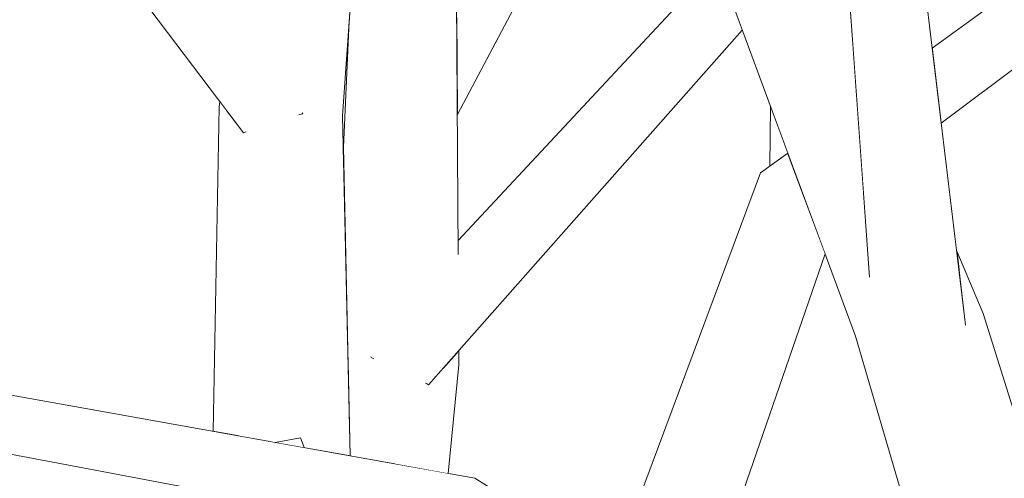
# Model space of a CAD drawing. Extents: x -289599 to -184549, y 66678 to 295474.
# Tile 379 of 656: x -262635 to -262552, y 72217 to 72255. Entities that reach past the tile are written whole.
import ezdxf

# ---------------------------------------------------------------- set-up
doc = ezdxf.new("R2010")
doc.units = 0
doc.header["$MEASUREMENT"] = 0
doc.linetypes.add('Wipeout_Contour', pattern=[1000, 0, -1000])
doc.layers.add('arch drzewa', color=8, linetype='Continuous')
doc.layers.add('arch drzewa_Nr_Pióra__4', color=8, linetype='Continuous', lineweight=9)

msp = doc.modelspace()

# ---------------------------------------------------------------- wipeouts: each hides what was drawn before it
at = {"color": 254, "linetype": 'Wipeout_Contour', "lineweight": 0, "ltscale": 1278242.026479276}
msp.add_wipeout([(-262571.804, 72273.806), (-262576.937, 72273.14), (-262564.121, 72249.997), (-262564.623, 72256.976)], dxfattribs=at).dxf.layer = 'arch drzewa'
at = {"color": 254, "linetype": 'Wipeout_Contour', "lineweight": 0, "ltscale": 1278329.4126082}
msp.add_wipeout([(-262597.801, 72249.369), (-262597.788, 72247.354), (-262589.759, 72262.486), (-262590.988, 72263.492)], dxfattribs=at).dxf.layer = 'arch drzewa'
at = {"color": 254, "linetype": 'Wipeout_Contour', "lineweight": 0, "ltscale": 2556269.257003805}
msp.add_wipeout([(-262558.495, 72228.646), (-262545.807, 72192.854), (-262543.711, 72199.638), (-262553.337, 72230.525), (-262554.878, 72229.963), (-262554.853, 72229.757), (-262554.956, 72229.859), (-262555.024, 72229.91)], dxfattribs=at).dxf.layer = 'arch drzewa'
at = {"color": 254, "linetype": 'Wipeout_Contour', "lineweight": 0, "ltscale": 1598078.771519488}
msp.add_wipeout([(-262648.873, 72224.922), (-262596.316, 72216.579), (-262646.073, 72225.524), (-262647.25, 72225.317), (-262646.711, 72224.977)], dxfattribs=at).dxf.layer = 'arch drzewa'

# ---------------------------------------------------------------- next in the draw order: wipeouts: each hides what was drawn before it
at = {"color": 254, "linetype": 'Wipeout_Contour', "lineweight": 0, "ltscale": 1278241.070381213}
msp.add_wipeout([(-262576.885, 72273.046), (-262576.897, 72273.044), (-262563.443, 72240.584), (-262564.121, 72249.997)], dxfattribs=at).dxf.layer = 'arch drzewa'
at = {"color": 254, "linetype": 'Wipeout_Contour', "lineweight": 0, "ltscale": 958749.856243}
msp.add_wipeout([(-262597.807, 72250.477), (-262597.801, 72249.369), (-262590.988, 72263.492)], dxfattribs=at).dxf.layer = 'arch drzewa'
at = {"color": 254, "linetype": 'Wipeout_Contour', "lineweight": 0, "ltscale": 958616.007952}
msp.add_wipeout([(-262555.58, 72235.783), (-262555.394, 72234.24), (-262553.337, 72230.525)], dxfattribs=at).dxf.layer = 'arch drzewa'
at = {"color": 254, "linetype": 'Wipeout_Contour', "lineweight": 0, "ltscale": 1917035.445205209}
msp.add_wipeout([(-262558.495, 72228.646), (-262520.656, 72106.94), (-262526.791, 72139.208), (-262528.844, 72145), (-262546.43, 72190.838), (-262545.807, 72192.854)], dxfattribs=at).dxf.layer = 'arch drzewa'
at = {"color": 254, "linetype": 'Wipeout_Contour', "lineweight": 0, "ltscale": 958779.877999}
msp.add_wipeout([(-262596.316, 72216.579), (-262649.197, 72224.974), (-262598.373, 72216.022)], dxfattribs=at).dxf.layer = 'arch drzewa'

# ---------------------------------------------------------------- next in the draw order: wipeouts: each hides what was drawn before it
at = {"color": 254, "linetype": 'Wipeout_Contour', "lineweight": 0, "ltscale": 1278240.212522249}
msp.add_wipeout([(-262576.937, 72273.14), (-262580.046, 72271.618), (-262563.269, 72238.166), (-262563.443, 72240.584)], dxfattribs=at).dxf.layer = 'arch drzewa'
at = {"color": 254, "linetype": 'Wipeout_Contour', "lineweight": 0, "ltscale": 1278336.176735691}
msp.add_wipeout([(-262597.838, 72255.461), (-262597.807, 72250.477), (-262590.988, 72263.492), (-262594.106, 72264.197)], dxfattribs=at).dxf.layer = 'arch drzewa'
at = {"color": 254, "linetype": 'Wipeout_Contour', "lineweight": 0, "ltscale": 2236586.000114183}
msp.add_wipeout([(-262564.13, 72228.611), (-262547.482, 72181.357), (-262545.413, 72179.033), (-262546.258, 72177.881), (-262519.942, 72103.186), (-262520.656, 72106.94), (-262558.495, 72228.646)], dxfattribs=at).dxf.layer = 'arch drzewa'
at = {"color": 254, "linetype": 'Wipeout_Contour', "lineweight": 0, "ltscale": 1598085.16661714}
msp.add_wipeout([(-262649.488, 72221.227), (-262598.373, 72216.022), (-262648.912, 72224.924), (-262648.59, 72222.334), (-262649.376, 72222.677)], dxfattribs=at).dxf.layer = 'arch drzewa'

# ---------------------------------------------------------------- next in the draw order: wipeouts: each hides what was drawn before it
at = {"color": 254, "linetype": 'Wipeout_Contour', "lineweight": 0, "ltscale": 1278347.701181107}
msp.add_wipeout([(-262597.945, 72272.663), (-262602.279, 72271.709), (-262598.502, 72234.502), (-262597.715, 72235.543)], dxfattribs=at).dxf.layer = 'arch drzewa'
at = {"color": 254, "linetype": 'Wipeout_Contour', "lineweight": 0, "ltscale": 958588.496521}
msp.add_wipeout([(-262547.482, 72181.357), (-262564.13, 72228.611), (-262551.154, 72184.213)], dxfattribs=at).dxf.layer = 'arch drzewa'
at = {"color": 254, "linetype": 'Wipeout_Contour', "lineweight": 0, "ltscale": 958783.59534}
msp.add_wipeout([(-262598.373, 72216.022), (-262649.488, 72221.227), (-262601.874, 72212.28)], dxfattribs=at).dxf.layer = 'arch drzewa'

# ---------------------------------------------------------------- next in the draw order: wipeouts: each hides what was drawn before it
at = {"color": 254, "linetype": 'Wipeout_Contour', "lineweight": 0, "ltscale": 958621.635981}
msp.add_wipeout([(-262559.393, 72230.813), (-262558.495, 72228.646), (-262555.024, 72229.91)], dxfattribs=at).dxf.layer = 'arch drzewa'
at = {"color": 254, "linetype": 'Wipeout_Contour', "lineweight": 0, "ltscale": 2556641.761891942}
msp.add_wipeout([(-262602.652, 72217.718), (-262598.575, 72216.985), (-262597.656, 72226.167), (-262599.062, 72225.818), (-262600.236, 72224.491), (-262600.39, 72224.564), (-262600.252, 72225.522), (-262602.306, 72225.012)], dxfattribs=at).dxf.layer = 'arch drzewa'
at = {"color": 254, "linetype": 'Wipeout_Contour', "lineweight": 0, "ltscale": 958771.588106}
msp.add_wipeout([(-262611.046, 72220.013), (-262613.19, 72219.613), (-262610.741, 72219.172)], dxfattribs=at).dxf.layer = 'arch drzewa'

# ---------------------------------------------------------------- next in the draw order: wipeouts: each hides what was drawn before it
at = {"color": 254, "linetype": 'Wipeout_Contour', "lineweight": 0, "ltscale": 958613.895475}
msp.add_wipeout([(-262555.394, 72234.24), (-262554.878, 72229.963), (-262553.337, 72230.525)], dxfattribs=at).dxf.layer = 'arch drzewa'
at = {"color": 254, "linetype": 'Wipeout_Contour', "lineweight": 0, "ltscale": 958625.975594}
msp.add_wipeout([(-262559.435, 72230.521), (-262558.495, 72228.646), (-262559.393, 72230.813)], dxfattribs=at).dxf.layer = 'arch drzewa'
at = {"color": 254, "linetype": 'Wipeout_Contour', "lineweight": 0, "ltscale": 958736.672172}
msp.add_wipeout([(-262597.769, 72227.279), (-262597.656, 72226.167), (-262597.664, 72227.398)], dxfattribs=at).dxf.layer = 'arch drzewa'
at = {"color": 254, "linetype": 'Wipeout_Contour', "lineweight": 0, "ltscale": 958745.393858}
msp.add_wipeout([(-262603.021, 72217.784), (-262602.652, 72217.718), (-262602.306, 72225.012)], dxfattribs=at).dxf.layer = 'arch drzewa'

# ---------------------------------------------------------------- next in the draw order: linework, layer by layer
at = {"layer": 'arch drzewa_Nr_Pióra__4', "linetype": 'Continuous'}
msp.add_line((-262543.711, 72199.638), (-262553.337, 72230.525), dxfattribs=at)

# ---------------------------------------------------------------- next in the draw order: wipeouts: each hides what was drawn before it
at = {"color": 254, "linetype": 'Wipeout_Contour', "lineweight": 0, "ltscale": 2556384.99746698}
msp.add_wipeout([(-262580.046, 72271.618), (-262564.13, 72228.611), (-262558.495, 72228.646), (-262559.435, 72230.521), (-262560.092, 72228.697), (-262560.099, 72228.765), (-262562.955, 72233.806), (-262563.269, 72238.166)], dxfattribs=at).dxf.layer = 'arch drzewa'
at = {"color": 254, "linetype": 'Wipeout_Contour', "lineweight": 0, "ltscale": 1278337.19754289}
msp.add_wipeout([(-262607.026, 72226.208), (-262606.851, 72218.473), (-262603.021, 72217.784), (-262602.306, 72225.012)], dxfattribs=at).dxf.layer = 'arch drzewa'

# ---------------------------------------------------------------- next in the draw order: wipeouts: each hides what was drawn before it
at = {"color": 254, "linetype": 'Wipeout_Contour', "lineweight": 0, "ltscale": 1917503.092004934}
msp.add_wipeout([(-262602.279, 72271.709), (-262602.306, 72225.012), (-262600.252, 72225.522), (-262600.074, 72232.335), (-262599.477, 72233.074), (-262598.502, 72234.502)], dxfattribs=at).dxf.layer = 'arch drzewa'
at = {"color": 254, "linetype": 'Wipeout_Contour', "lineweight": 0, "ltscale": 1278180.845522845}
msp.add_wipeout([(-262558.804, 72262.52), (-262563.629, 72261.768), (-262554.956, 72229.859), (-262554.853, 72229.757)], dxfattribs=at).dxf.layer = 'arch drzewa'
at = {"color": 254, "linetype": 'Wipeout_Contour', "lineweight": 0, "ltscale": 1597773.577738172}
msp.add_wipeout([(-262580.186, 72206.623), (-262577.294, 72204.838), (-262566.707, 72235.575), (-262568.922, 72241.561), (-262572.17, 72242.416)], dxfattribs=at).dxf.layer = 'arch drzewa'

# ---------------------------------------------------------------- next in the draw order: wipeouts: each hides what was drawn before it
at = {"color": 254, "linetype": 'Wipeout_Contour', "lineweight": 0, "ltscale": 1278372.475592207}
msp.add_wipeout([(-262605.887, 72269.702), (-262602.306, 72225.012), (-262602.279, 72271.709), (-262605.669, 72272.726)], dxfattribs=at).dxf.layer = 'arch drzewa'
at = {"color": 254, "linetype": 'Wipeout_Contour', "lineweight": 0, "ltscale": 1917258.394610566}
msp.add_wipeout([(-262563.629, 72261.768), (-262560.092, 72228.697), (-262559.435, 72230.521), (-262559.393, 72230.813), (-262555.024, 72229.91), (-262554.956, 72229.859)], dxfattribs=at).dxf.layer = 'arch drzewa'
at = {"color": 254, "linetype": 'Wipeout_Contour', "lineweight": 0, "ltscale": 958675.827655}
msp.add_wipeout([(-262584.499, 72209.285), (-262580.186, 72206.623), (-262572.17, 72242.416)], dxfattribs=at).dxf.layer = 'arch drzewa'
at = {"color": 254, "linetype": 'Wipeout_Contour', "lineweight": 0, "ltscale": 958737.454221}
msp.add_wipeout([(-262599.062, 72225.818), (-262597.656, 72226.167), (-262597.769, 72227.279)], dxfattribs=at).dxf.layer = 'arch drzewa'

# ---------------------------------------------------------------- next in the draw order: linework, layer by layer
at = {"layer": 'arch drzewa_Nr_Pióra__4', "linetype": 'Continuous'}
for p, q in [((-262553.337, 72230.525), (-262555.58, 72235.783)), ((-262552.756, 72189.692), (-262596.316, 72216.579))]:
    msp.add_line(p, q, dxfattribs=at)

# ---------------------------------------------------------------- next in the draw order: wipeouts: each hides what was drawn before it
at = {"color": 254, "linetype": 'Wipeout_Contour', "lineweight": 0, "ltscale": 1278128.663453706}
msp.add_wipeout([(-262557.032, 72247.822), (-262556.887, 72246.619), (-262522.972, 72272.075), (-262527.275, 72275.058)], dxfattribs=at).dxf.layer = 'arch drzewa'
at = {"color": 254, "linetype": 'Wipeout_Contour', "lineweight": 0, "ltscale": 1597953.60723363}
msp.add_wipeout([(-262606.924, 72255.283), (-262607.429, 72243.958), (-262607.026, 72226.208), (-262602.306, 72225.012), (-262605.887, 72269.702)], dxfattribs=at).dxf.layer = 'arch drzewa'
at = {"color": 254, "linetype": 'Wipeout_Contour', "lineweight": 0, "ltscale": 1278196.512609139}
msp.add_wipeout([(-262565.091, 72263.487), (-262560.133, 72228.825), (-262560.099, 72228.765), (-262563.629, 72261.768)], dxfattribs=at).dxf.layer = 'arch drzewa'
at = {"color": 254, "linetype": 'Wipeout_Contour', "lineweight": 0, "ltscale": 958707.876964}
msp.add_wipeout([(-262600.236, 72224.491), (-262573.704, 72254.481), (-262574.964, 72257.886)], dxfattribs=at).dxf.layer = 'arch drzewa'
at = {"color": 254, "linetype": 'Wipeout_Contour', "lineweight": 0, "ltscale": 958668.557992}
msp.add_wipeout([(-262569.86, 72244.095), (-262572.17, 72242.416), (-262568.922, 72241.561)], dxfattribs=at).dxf.layer = 'arch drzewa'

# ---------------------------------------------------------------- next in the draw order: linework, layer by layer
at = {"layer": 'arch drzewa_Nr_Pióra__4', "linetype": 'Continuous'}
for p, q in [((-262605.066, 72226.801), (-262605.087, 72226.851)), ((-262604.847, 72226.696), (-262605.066, 72226.801))]:
    msp.add_line(p, q, dxfattribs=at)

# ---------------------------------------------------------------- next in the draw order: wipeouts: each hides what was drawn before it
at = {"color": 254, "linetype": 'Wipeout_Contour', "lineweight": 0, "ltscale": 958612.965024}
msp.add_wipeout([(-262527.275, 72275.058), (-262557.653, 72252.971), (-262557.032, 72247.822)], dxfattribs=at).dxf.layer = 'arch drzewa'
at = {"color": 254, "linetype": 'Wipeout_Contour', "lineweight": 0, "ltscale": 958645.699686}
msp.add_wipeout([(-262565.091, 72263.487), (-262562.955, 72233.806), (-262560.133, 72228.825)], dxfattribs=at).dxf.layer = 'arch drzewa'
at = {"color": 254, "linetype": 'Wipeout_Contour', "lineweight": 0, "ltscale": 1917453.161638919}
msp.add_wipeout([(-262600.39, 72224.564), (-262600.236, 72224.491), (-262574.964, 72257.886), (-262575.564, 72259.508), (-262600.074, 72232.335), (-262600.252, 72225.522)], dxfattribs=at).dxf.layer = 'arch drzewa'
at = {"color": 254, "linetype": 'Wipeout_Contour', "lineweight": 0, "ltscale": 958671.176869}
msp.add_wipeout([(-262571.314, 72248.023), (-262571.372, 72242.996), (-262569.86, 72244.095)], dxfattribs=at).dxf.layer = 'arch drzewa'
at = {"color": 254, "linetype": 'Wipeout_Contour', "lineweight": 0, "ltscale": 1917547.098778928}
msp.add_wipeout([(-262607.503, 72247.234), (-262613.831, 72245.845), (-262611.23, 72219.979), (-262611.046, 72220.013), (-262610.741, 72219.172), (-262606.851, 72218.473)], dxfattribs=at).dxf.layer = 'arch drzewa'

# ---------------------------------------------------------------- next in the draw order: linework, layer by layer
at = {"layer": 'arch drzewa_Nr_Pióra__4', "linetype": 'Continuous'}
for p, q in [((-262557.653, 72252.971), (-262527.275, 72275.058)), ((-262556.887, 72246.619), (-262522.972, 72272.075)), ((-262562.941, 72233.603), (-262565.091, 72263.487)), ((-262554.826, 72229.528), (-262558.804, 72262.52)), ((-262571.372, 72242.996), (-262571.314, 72248.023)), ((-262572.17, 72242.416), (-262569.86, 72244.095)), ((-262551.054, 72183.871), (-262564.13, 72228.611)), ((-262597.656, 72226.167), (-262597.664, 72227.398)), ((-262598.575, 72216.985), (-262597.656, 72226.167)), ((-262600.236, 72224.491), (-262600.493, 72224.614))]:
    msp.add_line(p, q, dxfattribs=at)

# ---------------------------------------------------------------- next in the draw order: wipeouts: each hides what was drawn before it
at = {"color": 254, "linetype": 'Wipeout_Contour', "lineweight": 0, "ltscale": 958800.651798}
msp.add_wipeout([(-262607.503, 72247.234), (-262604.352, 72291.029), (-262609.685, 72290.525)], dxfattribs=at).dxf.layer = 'arch drzewa'
at = {"color": 254, "linetype": 'Wipeout_Contour', "lineweight": 0, "ltscale": 1278295.348478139}
msp.add_wipeout([(-262599.477, 72233.074), (-262600.074, 72232.335), (-262575.564, 72259.508), (-262575.67, 72259.794)], dxfattribs=at).dxf.layer = 'arch drzewa'
at = {"color": 254, "linetype": 'Wipeout_Contour', "lineweight": 0, "ltscale": 1278372.39050454}
msp.add_wipeout([(-262611.23, 72219.979), (-262613.831, 72245.845), (-262613.506, 72219.669), (-262613.19, 72219.613)], dxfattribs=at).dxf.layer = 'arch drzewa'

# ---------------------------------------------------------------- next in the draw order: linework, layer by layer
at = {"layer": 'arch drzewa_Nr_Pióra__4', "linetype": 'Continuous'}
msp.add_line((-262610.741, 72219.172), (-262611.046, 72220.013), dxfattribs=at)

# ---------------------------------------------------------------- next in the draw order: wipeouts: each hides what was drawn before it
at = {"color": 254, "linetype": 'Wipeout_Contour', "lineweight": 0, "ltscale": 1917455.838089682}
msp.add_wipeout([(-262598.502, 72234.502), (-262599.477, 72233.074), (-262575.67, 72259.794), (-262575.821, 72260.201), (-262597.722, 72236.684), (-262597.715, 72235.543)], dxfattribs=at).dxf.layer = 'arch drzewa'
at = {"color": 254, "linetype": 'Wipeout_Contour', "lineweight": 0, "ltscale": 2556796.021584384}
msp.add_wipeout([(-262617.929, 72247.975), (-262616.267, 72220.166), (-262613.506, 72219.669), (-262613.831, 72245.845), (-262615.723, 72246.829), (-262615.732, 72245.848), (-262615.863, 72245.806), (-262617.226, 72247.61)], dxfattribs=at).dxf.layer = 'arch drzewa'

# ---------------------------------------------------------------- next in the draw order: linework, layer by layer
at = {"layer": 'arch drzewa_Nr_Pióra__4', "linetype": 'Continuous'}
for p, q in [((-262597.714, 72235.499), (-262597.945, 72272.663)), ((-262564.13, 72228.611), (-262580.046, 72271.618)), ((-262597.788, 72247.354), (-262589.759, 72262.486)), ((-262597.722, 72236.684), (-262575.821, 72260.201)), ((-262600.236, 72224.491), (-262573.704, 72254.481)), ((-262584.499, 72209.285), (-262572.17, 72242.416)), ((-262577.294, 72204.838), (-262566.707, 72235.575)), ((-262611.046, 72220.013), (-262613.19, 72219.613))]:
    msp.add_line(p, q, dxfattribs=at)

# ---------------------------------------------------------------- next in the draw order: wipeouts: each hides what was drawn before it
at = {"color": 254, "linetype": 'Wipeout_Contour', "lineweight": 0, "ltscale": 958798.554689}
msp.add_wipeout([(-262609.685, 72290.525), (-262613.831, 72245.845), (-262607.503, 72247.234)], dxfattribs=at).dxf.layer = 'arch drzewa'
at = {"color": 254, "linetype": 'Wipeout_Contour', "lineweight": 0, "ltscale": 958795.385859}
msp.add_wipeout([(-262618.43, 72220.555), (-262616.267, 72220.166), (-262617.929, 72247.975)], dxfattribs=at).dxf.layer = 'arch drzewa'

# ---------------------------------------------------------------- next in the draw order: linework, layer by layer
at = {"layer": 'arch drzewa_Nr_Pióra__4', "linetype": 'Continuous'}
for p, q in [((-262607.503, 72247.234), (-262604.352, 72291.029)), ((-262607.429, 72243.958), (-262606.924, 72255.284)), ((-262606.851, 72218.473), (-262607.503, 72247.234)), ((-262596.316, 72216.579), (-262646.073, 72225.524)), ((-262601.874, 72212.28), (-262649.488, 72221.227))]:
    msp.add_line(p, q, dxfattribs=at)

# ---------------------------------------------------------------- next in the draw order: wipeouts: each hides what was drawn before it
at = {"color": 254, "linetype": 'Wipeout_Contour', "lineweight": 0, "ltscale": 958814.173447}
msp.add_wipeout([(-262613.831, 72245.845), (-262609.685, 72290.525), (-262611.94, 72292.449)], dxfattribs=at).dxf.layer = 'arch drzewa'
at = {"color": 254, "linetype": 'Wipeout_Contour', "lineweight": 0, "ltscale": 958809.540426}
msp.add_wipeout([(-262617.864, 72248.455), (-262617.929, 72247.975), (-262617.226, 72247.61)], dxfattribs=at).dxf.layer = 'arch drzewa'

# ---------------------------------------------------------------- next in the draw order: linework, layer by layer
at = {"layer": 'arch drzewa_Nr_Pióra__4', "linetype": 'Continuous'}
for p, q in [((-262610.906, 72247.402), (-262611.183, 72247.312)), ((-262610.838, 72247.503), (-262610.906, 72247.402))]:
    msp.add_line(p, q, dxfattribs=at)

# ---------------------------------------------------------------- next in the draw order: wipeouts: each hides what was drawn before it
at = {"color": 254, "linetype": 'Wipeout_Contour', "lineweight": 0, "ltscale": 1917615.952683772}
msp.add_wipeout([(-262611.94, 72292.449), (-262616.721, 72256.944), (-262614.694, 72252.224), (-262614.846, 72251.814), (-262615.723, 72246.829), (-262613.831, 72245.845)], dxfattribs=at).dxf.layer = 'arch drzewa'

# ---------------------------------------------------------------- next in the draw order: wipeouts: each hides what was drawn before it
at = {"color": 254, "linetype": 'Wipeout_Contour', "lineweight": 0, "ltscale": 1278454.593339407}
msp.add_wipeout([(-262647.064, 72293.427), (-262614.694, 72252.224), (-262616.721, 72256.944), (-262616.62, 72257.694)], dxfattribs=at).dxf.layer = 'arch drzewa'

# ---------------------------------------------------------------- next in the draw order: wipeouts: each hides what was drawn before it
at = {"color": 254, "linetype": 'Wipeout_Contour', "lineweight": 0, "ltscale": 2557073.105546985}
msp.add_wipeout([(-262649.785, 72292.71), (-262651.06, 72292.375), (-262614.846, 72251.814), (-262614.694, 72252.224), (-262647.064, 72293.427), (-262649.519, 72292.78), (-262649.426, 72292.643), (-262649.625, 72292.542)], dxfattribs=at).dxf.layer = 'arch drzewa'

# ---------------------------------------------------------------- next in the draw order: wipeouts: each hides what was drawn before it
at = {"color": 254, "linetype": 'Wipeout_Contour', "lineweight": 0, "ltscale": 1598052.332007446}
msp.add_wipeout([(-262614.846, 72251.814), (-262651.06, 72292.375), (-262615.863, 72245.806), (-262615.732, 72245.848), (-262615.723, 72246.829)], dxfattribs=at).dxf.layer = 'arch drzewa'

# ---------------------------------------------------------------- next in the draw order: linework, layer by layer
at = {"layer": 'arch drzewa_Nr_Pióra__4', "linetype": 'Continuous'}
for p, q in [((-262615.863, 72245.806), (-262651.06, 72292.375)), ((-262617.929, 72247.975), (-262617.864, 72248.455)), ((-262618.43, 72220.555), (-262617.929, 72247.975)), ((-262615.635, 72245.88), (-262615.863, 72245.806))]:
    msp.add_line(p, q, dxfattribs=at)

doc.saveas('drawing.dxf')
